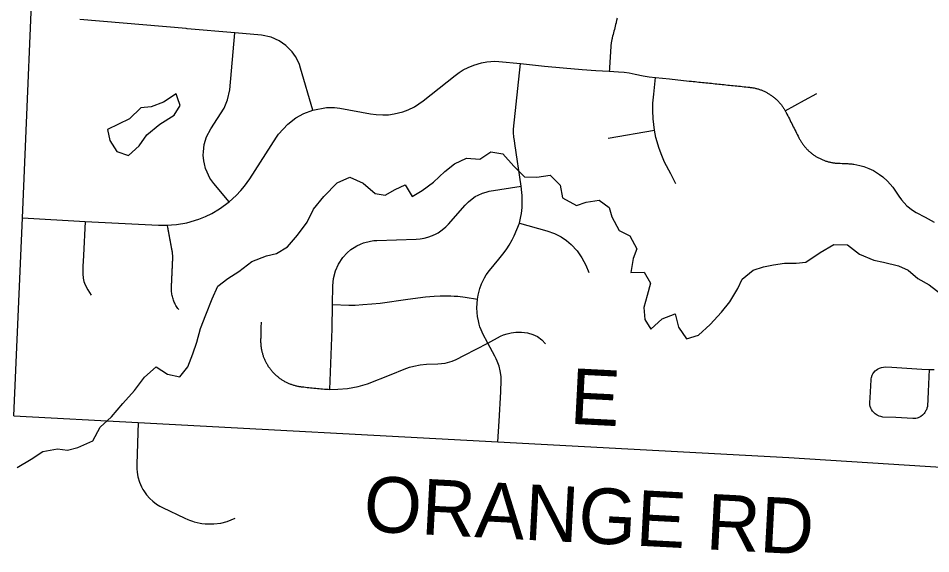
# Model space of a CAD drawing. Extents: x 114604 to 551442, y 316898 to 567001.
# Drawn here: x 208203 to 213125, y 463356 to 466246 of the extents above; entities that cross this region are included whole.
import ezdxf

# ---------------------------------------------------------------- set-up
doc = ezdxf.new("R2010")
doc.units = 0
for name, color, linetype in [('GE_P_Alignment_1000_Cardinal_Points', 7, 'Continuous'), ('GE_P_Alignment_500_Bearings', 7, 'Continuous'), ('MT_X_Edge_Line', 7, 'Continuous'), ('PM_P_Cells', 7, 'Continuous'), ('PM_P_Crosswalk', 7, 'Continuous')]:
    doc.layers.add(name, color=color, linetype=linetype)

msp = doc.modelspace()

# ---------------------------------------------------------------- linework, layer by layer
at = {"layer": 'GE_P_Alignment_1000_Cardinal_Points'}
for p, q in [((209107.9, 466190.1), (208535.3, 466239.8)), ((211385.1, 465599.8), (211634.6, 465641.9))]:
    msp.add_line(p, q, dxfattribs=at)
for points in [[(211432.7, 466247.1), (211432.1, 466242.9), (211431.3, 466238.7), (211430.5, 466234.4), (211429.6, 466230.2), (211428.7, 466226), (211427.6, 466221.9), (211425.3, 466212.9), (211423, 466203.8), (211420.7, 466194.8), (211418.4, 466185.8), (211416.1, 466176.8), (211413.7, 466167.9), (211411.4, 466158.8), (211409.1, 466149.8), (211406.8, 466140.8), (211405.7, 466136.5), (211404.8, 466132.2), (211403.9, 466128), (211403, 466123.7), (211402.3, 466119.4), (211401.6, 466115.1), (211401, 466110.7), (211400.5, 466106.4), (211400, 466102.1), (211399.4, 466094.4), (211398.8, 466084.8), (211398.2, 466075.2), (211397.6, 466065.5), (211397, 466055.9), (211396.4, 466046.3), (211395.8, 466036.7), (211395.2, 466027), (211394.6, 466017.4), (211394, 466007.8), (211393.3, 465998.1), (211392.8, 465988.5), (211392.1, 465978.9), (211391.5, 465969.3), (211390.9, 465959.7)], [(209792.2, 465750.4), (209726.1, 465976.4), (209719.1, 465997.1), (209710.3, 466017), (209697.5, 466039.9), (209680.1, 466065.2), (209645.8, 466098.6), (209610, 466123.4), (209566.3, 466143.1), (209515.3, 466154.6), (209371.9, 466167.1), (209113.1, 466189.6), (209107.9, 466190.1)], [(209340, 465254.8), (209258.4, 465353.6), (209237.1, 465383.6), (209221.2, 465414.6), (209213.5, 465435), (209206.7, 465460.3), (209203.6, 465477.5), (209201.1, 465507.9), (209201.4, 465525.3), (209206.4, 465564.2), (209219.1, 465605.9), (209241.1, 465648.5), (209313.3, 465761.4), (209332.4, 465805.4), (209343.3, 465859.1), (209371.9, 466167.1)], [(208226.2, 465169), (208563.3, 465149.3), (208960.1, 465129.5), (208988.9, 465128.7), (209007.6, 465129), (209030, 465130.8), (209055.9, 465132.8), (209112.7, 465142.7), (209177.1, 465161.7), (209212.7, 465176), (209247.2, 465192.8), (209288.6, 465217.1), (209340, 465254.8), (209378, 465289.4), (209404.2, 465317.4), (209422.6, 465339.6), (209451.5, 465380.2), (209596.4, 465604.5), (209607.4, 465620.5), (209656.4, 465674.8), (209700, 465708.2), (209742.8, 465731.9), (209792.2, 465750.4), (209866.3, 465763.7), (209909, 465764), (209937.8, 465761.3), (210103.2, 465730.3), (210133.5, 465725.9), (210170, 465724.1), (210200.5, 465725.6), (210230.8, 465729.7), (210278.1, 465741.7), (210306.7, 465752.5), (210339.5, 465768.6), (210386.5, 465800.1), (210559.5, 465937.7), (210581.7, 465954), (210602.4, 465966.9), (210629.5, 465981), (210660, 465993.4), (210701, 466005.3), (210731.1, 466010.6), (210773.7, 466013.7), (210795.1, 466013.2), (210911.5, 466001.7), (211041.5, 465988.2), (211143.1, 465977.7), (211244.7, 465968.9), (211318.7, 465964.2), (211390.9, 465959.7), (211441.5, 465956.5), (211470.8, 465954.4), (211498.1, 465951.1), (211531.4, 465944.7), (211574.4, 465936), (211606.7, 465930.5), (211640.4, 465926.2), (211715.5, 465918.4), (211822.8, 465907.3), (211834.3, 465906.1), (211844.3, 465905.1), (211854, 465904.1), (211863.8, 465903.1), (211873.6, 465902), (211883.4, 465901), (211893.2, 465900), (211903, 465899), (211912.7, 465898), (211922.5, 465896.9), (211932.3, 465895.9), (211942.1, 465894.9), (211951.9, 465893.9), (211961.7, 465892.9), (211971.5, 465891.9), (211981.3, 465890.9), (211991.1, 465889.9), (212000.8, 465888.9), (212010.6, 465887.8), (212020.4, 465886.8), (212030.2, 465885.8), (212040, 465884.8), (212049.8, 465883.8), (212059.6, 465882.8), (212069.3, 465881.8), (212079.1, 465880.8), (212088.9, 465879.7), (212098.7, 465878.7), (212108.5, 465877.7), (212118.3, 465876.7), (212128, 465875.7), (212137.9, 465874.7), (212147.6, 465873.6), (212151.9, 465873.2), (212156.1, 465872.6), (212160.4, 465872), (212164.6, 465871.3), (212168.9, 465870.5), (212173.1, 465869.7), (212177.2, 465868.8), (212181.4, 465867.8), (212185.6, 465866.7), (212189.7, 465865.6), (212193.8, 465864.4), (212198, 465863.1), (212202, 465861.8), (212206.1, 465860.4), (212210.1, 465858.9), (212214.1, 465857.4), (212218.1, 465855.7), (212222, 465854), (212226, 465852.3), (212229.8, 465850.4), (212233.7, 465848.6), (212237.5, 465846.6), (212241.3, 465844.6), (212245.1, 465842.5), (212248.8, 465840.4), (212252.5, 465838.2), (212256.1, 465835.9), (212259.7, 465833.6), (212263.2, 465831.2), (212266.8, 465828.7), (212270.2, 465826.2), (212273.7, 465823.6), (212277.1, 465821), (212280.4, 465818.3), (212283.7, 465815.5), (212287, 465812.7), (212290.1, 465809.9), (212293.3, 465806.9), (212296.4, 465804), (212299.5, 465801), (212302.4, 465797.9), (212305.4, 465794.8), (212308.3, 465791.6), (212311.1, 465788.4), (212313.9, 465785.1), (212316.6, 465781.8), (212319.3, 465778.4), (212321.9, 465775), (212324.4, 465771.5), (212326.9, 465768), (212329.3, 465764.5), (212331.7, 465760.9), (212334, 465757.3), (212336.2, 465753.6), (212338.4, 465749.9), (212340.5, 465746.2), (212342.1, 465743.3), (212343.7, 465740.3), (212345.2, 465737.4), (212349.5, 465728.8), (212353.8, 465720.3), (212358, 465711.8), (212362.3, 465703.3), (212366.6, 465694.7), (212370.9, 465686.2), (212375.2, 465677.7), (212379.5, 465669.2), (212383.8, 465660.6), (212388.1, 465652.1), (212392.4, 465643.6), (212396.7, 465635.1), (212400.9, 465626.6), (212405.2, 465618), (212409.5, 465609.5), (212413.8, 465601), (212415.8, 465597.2), (212417.8, 465593.4), (212419.9, 465589.6), (212422, 465585.9), (212424.3, 465582.3), (212426.6, 465578.6), (212428.9, 465575), (212431.3, 465571.4), (212433.8, 465568), (212436.3, 465564.5), (212438.9, 465561)], [(210735.3, 464492.9), (210708.8, 464542.9), (210705, 464551.3), (210699.8, 464564), (210693.6, 464581.2), (210689.6, 464594.4), (210684.7, 464613.8), (210680.5, 464636), (210677.6, 464658.8), (210676.2, 464684), (210679.4, 464730.4), (210683.7, 464752.5), (210693.2, 464787.1), (210702.5, 464812.1), (210718.1, 464844.5), (210727.7, 464861.3), (210744, 464885.4), (210796, 464946.9), (210823.7, 464981.6), (210838, 465001.1), (210851.1, 465021.3), (210867, 465049.5), (210877.7, 465071.3), (210906.8, 465140.9), (210914.4, 465175.4), (210917.1, 465191.6), (210919.2, 465207.8), (210920.8, 465224.2), (210921.7, 465240.6), (210922, 465273.7), (210921.3, 465290.1), (210920.1, 465306.6), (210916.5, 465339.3), (210881.7, 465570.6), (210879, 465585.8), (210876.6, 465604.2), (210875, 465628.9), (210874.8, 465647.5), (210911.5, 466001.7)], [(211750.5, 465353.3), (211722.3, 465406.1), (211689.2, 465469.4), (211674.3, 465506.2), (211659.4, 465542.9), (211642.4, 465603), (211634.6, 465641.9), (211627.2, 465703.5), (211625.6, 465748.8), (211626.8, 465788.5), (211631.1, 465836.5), (211640.4, 465926.2)], [(212340.5, 465746.2), (212444.9, 465804.1), (212511.1, 465840.7)], [(212438.9, 465561), (212441.5, 465557.6), (212444.3, 465554.3), (212447, 465551), (212449.8, 465547.8), (212452.7, 465544.6), (212455.6, 465541.4), (212458.6, 465538.3), (212461.7, 465535.3), (212464.7, 465532.3), (212467.9, 465529.4), (212471.1, 465526.5), (212474.3, 465523.7), (212477.6, 465520.9), (212480.9, 465518.2), (212484.3, 465515.5), (212487.7, 465512.9), (212491.2, 465510.4), (212494.7, 465507.9), (212498.3, 465505.5), (212501.8, 465503.2), (212505.5, 465500.9), (212509.1, 465498.6), (212512.9, 465496.4), (212516.6, 465494.3), (212520.4, 465492.3), (212524.2, 465490.3), (212528, 465488.4), (212531.9, 465486.6), (212535.8, 465484.8), (212539.8, 465483.1), (212543.7, 465481.5), (212547.7, 465479.9), (212551.8, 465478.4), (212555.8, 465477), (212559.9, 465475.6), (212564, 465474.3), (212568.1, 465473.1), (212572.3, 465471.9), (212576.4, 465470.9), (212580.6, 465469.9), (212584.8, 465468.9), (212589, 465468.1), (212593.2, 465467.3), (212597.5, 465466.5), (212601.7, 465465.9), (212606, 465465.3), (212610.2, 465464.8), (212614.5, 465464.4), (212618.8, 465464), (212623.1, 465463.8), (212627.4, 465463.6), (212637.4, 465463.2), (212647.4, 465462.8), (212657.3, 465462.4), (212667.3, 465462), (212677.3, 465461.6), (212682.6, 465461.3), (212687.9, 465461), (212693.4, 465460.6), (212699, 465460), (212704.5, 465459.4), (212710.1, 465458.7), (212742.9, 465452.2), (212764.4, 465446), (212790.5, 465436.1), (212815.7, 465424.1), (212849, 465403.6), (212866.8, 465390.1), (212891.6, 465367.7), (212920.8, 465333.9), (212953, 465286.7), (212967.3, 465266.3), (212996.7, 465234.1), (213027.5, 465209.9), (213047.2, 465198.1), (213095.6, 465171.9), (213144.1, 465145.8)], [(209883.8, 464243.4), (209896.6, 464569.9), (209898.2, 464700.5), (209899.5, 464802.4), (209903, 464841.6), (209914, 464883.8), (209930.1, 464919.5), (209954, 464955.5), (209977.5, 464980.9), (209997.3, 464997.5), (210015, 465009.8), (210029.9, 465018.4), (210049.4, 465027.7), (210065.5, 465033.8), (210103.1, 465043.5), (210120.3, 465045.9), (210137.5, 465047), (210349.2, 465054), (210370.8, 465055.6), (210392.2, 465059.2), (210413.1, 465064.6), (210437.4, 465073.4), (210456.7, 465082.6), (210467.9, 465089), (210489.1, 465103.5), (210508.5, 465120), (210523.1, 465135.1), (210613.5, 465237.7), (210631, 465255.4), (210650.5, 465271.5), (210668.1, 465283.3), (210683, 465291.5), (210706.3, 465301.9), (210726.2, 465308.1), (210742.9, 465312.1), (210916.5, 465339.3)], [(208563.3, 465149.3), (208555.1, 464966.3), (208551.5, 464906.8), (208551.8, 464866.7), (208553.3, 464843.3), (208556.7, 464826), (208564.2, 464806.7), (208578.4, 464780.7), (208596, 464752.1)], [(209068.9, 464672.6), (209066.8, 464675.4), (209063, 464680.5), (209059.4, 464685.8), (209056, 464691.2), (209052.7, 464696.7), (209049.7, 464702.3), (209046.9, 464708), (209044.2, 464713.8), (209041.8, 464719.7), (209039.6, 464725.6), (209037.6, 464731.7), (209035.8, 464737.8), (209034.2, 464743.9), (209032.8, 464750.2), (209031.7, 464756.5), (209030.7, 464762.7), (209030, 464769.1), (209029.5, 464775.4), (209029.2, 464781.8), (209029.2, 464788.2), (209029.4, 464794.5), (209029.6, 464799.5), (209029.8, 464804.4), (209030, 464809.4), (209030.3, 464814.4), (209030.5, 464819.3), (209030.7, 464824.3), (209030.9, 464829.3), (209031.2, 464834.2), (209031.4, 464839.2), (209031.6, 464844.2), (209031.8, 464849.1), (209032.1, 464854.1), (209032.3, 464859), (209032.5, 464864), (209032.7, 464869), (209032.9, 464873.9), (209033.2, 464878.9), (209033.4, 464883.8), (209033.6, 464888.8), (209033.8, 464893.8), (209034.1, 464898.7), (209034.3, 464903.7), (209034.5, 464908.6), (209034.7, 464913.6), (209034.9, 464918.6), (209035.2, 464923.5), (209035.4, 464928.5), (209035.6, 464933.5), (209035.9, 464938.4), (209036.1, 464945.3), (209036.2, 464949.6), (209036.2, 464954), (209036.1, 464958.4), (209036, 464962.7), (209035.8, 464967.1), (209035.5, 464971.4), (209035.1, 464975.8), (209034.6, 464980.1), (209034.1, 464984.4), (209033.5, 464988.8), (209032.8, 464993.1), (209032.1, 464997.3), (209031.2, 465002.2), (209030.3, 465007.1), (209029.4, 465012), (209028.5, 465016.8), (209027.6, 465021.7), (209026.7, 465026.6), (209025.8, 465031.5), (209024.8, 465036.3), (209024, 465041.2), (209023, 465046.1), (209022.1, 465051), (209021.2, 465055.9), (209020.3, 465060.7), (209019.4, 465065.6), (209018.5, 465070.5), (209017.6, 465075.4), (209016.7, 465080.2), (209015.8, 465085.1), (209014.9, 465090), (209014, 465094.9), (209013.1, 465099.8), (209012.2, 465104.7), (209011.3, 465109.5), (209010.4, 465114.4), (209007.6, 465129)], [(210906.8, 465140.9), (211054.3, 465099.8), (211096.1, 465084.3), (211131.3, 465065.8), (211159.6, 465046.7), (211185.8, 465024.7), (211217.1, 464991.4), (211243.6, 464954.1), (211264.8, 464913.6), (211281.5, 464873.9)], [(209898.2, 464700.5), (209985.6, 464698.6), (210020.7, 464698.4), (210060.9, 464701.3), (210110.9, 464704.4), (210155.8, 464709.4), (210303.6, 464729.5), (210400, 464742.5), (210446.2, 464746.9), (210477.9, 464748.4), (210509.5, 464748.2), (210536.6, 464748.1), (210553.8, 464747.2), (210573.2, 464745.8), (210613.4, 464741.4), (210679.4, 464730.4)], [(209512.6, 464605.8), (209512.3, 464596.2), (209512.1, 464586.6), (209511.9, 464576.9), (209511.7, 464567.3), (209511.4, 464557.7), (209511.2, 464548.1), (209511, 464538.5), (209510.7, 464528.9), (209510.5, 464519.3), (209510.3, 464515), (209510.2, 464510.6), (209510.2, 464506.3), (209510.2, 464502), (209510.3, 464497.7), (209510.5, 464493.4), (209510.7, 464489), (209511.1, 464484.7), (209511.5, 464480.5), (209511.9, 464476.2), (209512.5, 464471.9), (209513.1, 464467.6), (209513.8, 464463.3), (209514.6, 464459.1), (209515.4, 464454.9), (209516.3, 464450.6), (209517.3, 464446.4), (209518.4, 464442.2), (209519.5, 464438.1), (209520.7, 464433.9), (209522, 464429.8), (209523.3, 464425.7), (209524.7, 464421.6), (209526.3, 464417.6), (209527.8, 464413.5), (209529.4, 464409.5), (209531.1, 464405.6), (209532.9, 464401.6), (209534.7, 464397.7), (209536.6, 464393.8), (209538.6, 464390), (209540.6, 464386.2), (209542.7, 464382.4), (209544.9, 464378.7), (209547.1, 464375), (209549.4, 464371.3), (209551.8, 464367.7), (209554.2, 464364.1), (209556.7, 464360.6), (209559.2, 464357.1), (209561.8, 464353.6), (209564.5, 464350.2), (209567.2, 464346.9), (209569.9, 464343.6), (209572.8, 464340.3), (209575.7, 464337.1), (209578.6, 464333.9), (209581.6, 464330.8), (209584.6, 464327.8), (209587.8, 464324.7), (209590.9, 464321.8), (209594.1, 464318.9), (209597.4, 464316), (209600.7, 464313.3), (209604, 464310.5), (209607.4, 464307.9), (209610.9, 464305.3), (209614.3, 464302.7), (209617.9, 464300.2), (209621.4, 464297.8), (209625, 464295.4), (209628.7, 464293.1), (209632.4, 464290.9), (209636.1, 464288.7), (209639.9, 464286.6), (209643.7, 464284.6), (209647.5, 464282.6), (209651.4, 464280.7), (209655.3, 464278.8), (209659.3, 464277.1), (209663.2, 464275.3), (209667.2, 464273.7), (209671.2, 464272.1), (209675.3, 464270.6), (209679.4, 464269.2), (209683.4, 464267.8), (209687.6, 464266.5), (209691.7, 464265.3), (209695.9, 464264.2), (209700.1, 464263.1), (209704.3, 464262.1), (209708.5, 464261.2), (209712.7, 464260.3), (209717, 464259.5), (209721.2, 464258.8), (209725.5, 464258.2), (209729.8, 464257.6), (209734.1, 464257.2), (209743.2, 464256.2), (209752.4, 464255.2), (209761.5, 464254.3), (209770.7, 464253.3), (209779.8, 464252.3), (209788.9, 464251.4), (209798.1, 464250.4), (209807.2, 464249.4), (209816.4, 464248.5), (209825.5, 464247.5), (209834.7, 464246.6), (209844.5, 464245.6), (209854.3, 464244.8), (209864.1, 464244.2), (209873.9, 464243.7), (209883.8, 464243.4), (209926, 464243.9), (209978.5, 464248.6), (210035.7, 464259.2), (210086.5, 464273.4), (210213.7, 464323.3), (210283.7, 464352.5), (210314.2, 464362.9), (210337, 464368.9), (210370.2, 464375.2), (210405.9, 464378.8), (210466.6, 464380.9), (210506, 464385.2), (210543.3, 464395), (210565.9, 464403.9), (210609.9, 464427.4), (210735.3, 464492.9)], [(210735.3, 464492.9), (210803.7, 464529.8), (210820.4, 464537.3), (210839.8, 464543.9), (210862.6, 464548.8), (210887.1, 464552), (210918.1, 464552.2), (210950.4, 464548.1), (210978, 464540.2), (211003.6, 464527.9), (211026.5, 464509.9), (211047.3, 464489.8)], [(210790.5, 463959.8), (210796.8, 464072), (210805.7, 464230.5), (210808.2, 464293.6), (210807, 464312.8), (210802.7, 464342.9), (210796.4, 464368.6), (210786.9, 464396.4), (210781.6, 464408.7), (210774.5, 464423.1), (210735.3, 464492.9)], [(213117.5, 464350.9), (213110.4, 464231.2), (213107.1, 464151.6), (213104.6, 464142.1), (213101.6, 464133), (213099, 464128.5), (213093.9, 464119.4), (213089.3, 464113.1), (213081.1, 464104.6), (213071.8, 464097.5), (213065, 464093.6), (213057.8, 464090.4), (213051.6, 464088.4), (213043.9, 464086.7), (213036.1, 464085.7), (213028.2, 464085.3), (212937.1, 464090.9), (212866.7, 464094.2), (212855.5, 464096.4), (212846.7, 464099), (212835.9, 464103.8), (212825, 464110.9), (212817.3, 464118), (212811.3, 464125), (212805.1, 464134.9), (212801.9, 464142), (212799, 464150.7), (212797.2, 464159.6), (212796.6, 464172.7), (212797.9, 464197), (212804.1, 464295.3), (212804.2, 464300.3), (212805.4, 464306.7), (212810, 464320.3), (212813.6, 464327.3), (212817.9, 464333.8), (212825.6, 464342.8), (212830.5, 464347.2), (212837.8, 464352.6), (212848.2, 464358.2), (212859.3, 464362.1), (212869.6, 464364), (212878.7, 464364.5), (212914.8, 464362.6), (213077.3, 464353.2), (213117.5, 464350.9), (213143.4, 464350.8)], [(208179.4, 464100.1), (208849.3, 464064.2), (210790.5, 463959.8), (212360.4, 463875.1), (213435.3, 463806.9), (214509.8, 463753.5), (216159.6, 463666.9), (216451.4, 463662.4)], [(208849.3, 464064.2), (208841.6, 463840.4), (208841.8, 463814.2), (208843.4, 463796.9), (208848.1, 463771.2), (208857, 463742.1), (208867.3, 463718.2), (208875.6, 463703), (208880.1, 463695.5), (208895.2, 463674.4), (208912.4, 463654.9), (208928.3, 463640.1), (208948.9, 463624.3), (208967.3, 463612.9), (208980.8, 463605.9), (209101.2, 463547.7), (209117.6, 463540.4), (209126, 463537.1), (209142.9, 463531.3), (209151.5, 463528.7), (209167.5, 463524.7), (209183.6, 463521.4), (209192.5, 463520), (209211.8, 463517.8), (209220.5, 463518.3), (209258.5, 463517.5), (209296.5, 463521.3), (209330.3, 463530.9), (209373.4, 463547.6)]]:
    msp.add_lwpolyline(points, dxfattribs=at)
at = {"layer": 'GE_P_Alignment_500_Bearings'}
msp.add_line((208179.4, 464100.1), (208226.2, 465169), dxfattribs=at)
msp.add_lwpolyline([(208226.2, 465169), (208296.5, 466836.1), (208340.2, 467787.6), (208350.7, 468035.3), (208366.6, 468443.4), (208380.2, 468800.5), (208409.9, 469605.9), (208470.2, 470868.7), (208496.4, 471376.3), (208519.8, 471827.6), (208527.2, 471955.4), (208533.4, 472039.1), (208538.6, 472079.9), (208558.6, 472199.9), (208743.6, 473015.8)], dxfattribs=at)
at = {"layer": 'MT_X_Edge_Line'}
for points in [[(209062.3, 465816.1), (209055.1, 465838), (208985.6, 465793.3), (208919.8, 465768.7), (208864, 465762.2), (208802.5, 465703.6), (208685.1, 465646.5)], [(208685.1, 465646.5), (208697.6, 465586.6), (208734, 465526.8), (208798.1, 465505.4), (208855.7, 465557.9), (208897.1, 465616.4), (208966.6, 465675), (209044.1, 465723.8), (209075.6, 465776.1), (209062.3, 465816.1)]]:
    msp.add_lwpolyline(points, dxfattribs=at)
at = {"layer": 'PM_P_Cells'}
for points in [[(208196.7, 463822.5), (208272.3, 463867.2), (208335.9, 463907.8), (208413.7, 463922.5), (208467.7, 463915), (208523.5, 463929.5), (208605.1, 463966.3), (208644.5, 464038.7), (208705.9, 464095.3), (208767.3, 464167.9), (208830.6, 464236.5), (208884, 464309.1), (208947.5, 464365.7), (209007.7, 464326.2), (209073.8, 464310.7), (209117.3, 464365.2), (209144.7, 464435.5), (209166.2, 464497.7), (209185.5, 464572), (209214.9, 464646.3), (209248.1, 464732.7), (209279.5, 464801), (209333.1, 464841.5), (209392.8, 464880.1), (209462.3, 464932.7), (209541.9, 464963.5), (209595.8, 464975.9), (209655.4, 465012.5), (209708.8, 465075), (209762.2, 465145.6), (209795.6, 465215.9), (209851, 465284.5), (209922.3, 465357.2), (209992, 465387.8), (210064.2, 465356.4), (210128.6, 465300.9), (210182.6, 465291.4), (210236.3, 465321.9), (210290, 465346.4), (210328.5, 465284.7), (210382.2, 465317.2), (210443.7, 465361.8), (210503.2, 465418.3), (210556.8, 465460.9), (210620.5, 465491.4), (210692.5, 465486.1), (210752.1, 465524.6), (210816.1, 465515.2), (210876.6, 465447.7), (210933, 465390.1), (211001, 465388.7), (211072.8, 465399.3), (211125.2, 465345.8), (211137.8, 465277.8), (211214, 465236.4), (211265.8, 465252.9), (211335.7, 465263.5), (211390, 465224), (211404.4, 465174.1), (211444.9, 465100.3), (211501.1, 465072.8), (211539.7, 465001.1), (211520.1, 464948.9), (211506.7, 464874.7), (211578.7, 464875.3), (211613.1, 464815.6)], [(211613.1, 464815.6), (211595.7, 464749.4), (211578.3, 464685.2), (211582.8, 464621.1), (211615.2, 464567.4), (211676.7, 464624), (211746.4, 464650.6), (211765, 464578.7), (211807.4, 464517), (211873.2, 464535.6), (211934.7, 464594.2), (211996.1, 464660.8), (212041.6, 464715.2), (212084.9, 464787.7), (212108.5, 464838), (212168, 464886.5), (212223.8, 464905), (212277.7, 464915.5), (212335.5, 464924), (212399.5, 464924.6), (212451.4, 464929), (212528.9, 464981.8), (212602.4, 465024.5), (212676.4, 465023.1), (212740.7, 464973.6), (212818.9, 464940.3), (212871, 464930.7), (212951.1, 464909.4), (213003.2, 464885.9), (213055.5, 464842.3), (213115.8, 464806.8), (213180.1, 464759.3)]]:
    msp.add_lwpolyline(points, dxfattribs=at)

# ---------------------------------------------------------------- texts
at = {"layer": 'PM_P_Crosswalk'}
for s, rotation, p in [('E', 357.0498, (211174.2, 464058.2)), ('ORANGE RD', 356.9849, (210060.9, 463478.1))]:
    msp.add_text(s, height=300, rotation=rotation, dxfattribs=at).set_placement(p)

doc.saveas('drawing.dxf')
